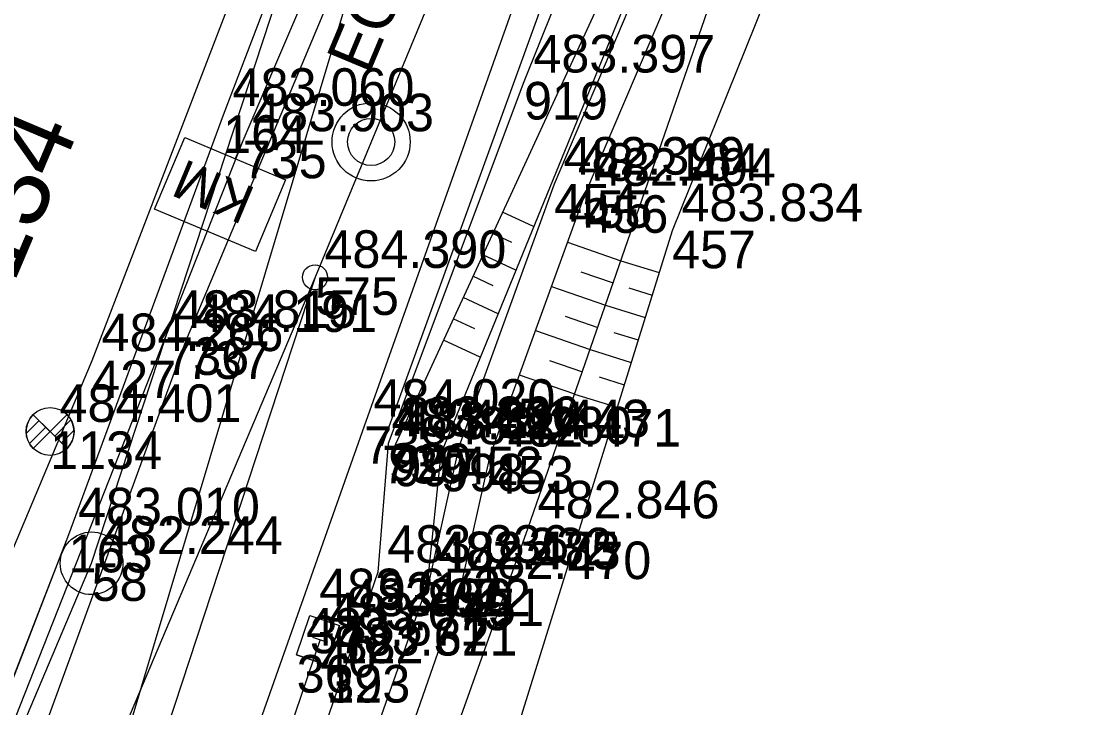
# Model space of a CAD drawing. Extents: x -874038 to -859694, y -1059487 to -1049069.
# Drawn here: x -866860.93 to -866827.31, y -1050714.83 to -1050692.9 of the extents above; entities that cross this region are included whole.
import ezdxf

# ---------------------------------------------------------------- set-up
doc = ezdxf.new("R2010")
doc.units = 0
for name, color, linetype in [('Vrstva 12', 7, 'Continuous'), ('Vrstva 13', 7, 'Continuous'), ('Vrstva 2', 7, 'Continuous'), ('Vrstva 23', 7, 'Continuous'), ('Vrstva 25', 7, 'Continuous'), ('Vrstva 28', 7, 'Continuous'), ('Vrstva 32', 7, 'Continuous'), ('Vrstva 36', 7, 'Continuous'), ('Vrstva 4', 7, 'Continuous'), ('Vrstva 43', 7, 'Continuous'), ('Vrstva 44', 7, 'Continuous'), ('Vrstva 48', 7, 'Continuous'), ('Vrstva 49', 7, 'Continuous'), ('Vrstva 60', 7, 'Continuous'), ('Vrstva 61', 7, 'Continuous'), ('Vrstva 63', 7, 'Continuous'), ('Vrstva 7', 7, 'Continuous')]:
    doc.layers.add(name, color=color, linetype=linetype)

msp = doc.modelspace()

# ---------------------------------------------------------------- linework, layer by layer
at = {"layer": 'Vrstva 12'}
msp.add_lwpolyline([(-866852.136, -1050713.137), (-866851.715, -1050711.881), (-866850.767, -1050712.199), (-866851.188, -1050713.455)], close=True, dxfattribs=at)
for points in [[(-866851.715, -1050711.881), (-866850.767, -1050712.199)], [(-866851.188, -1050713.455), (-866851.188, -1050713.455), (-866850.767, -1050712.199), (-866850.767, -1050712.199)], [(-866852.136, -1050713.137), (-866851.188, -1050713.455)]]:
    msp.add_lwpolyline(points, dxfattribs=at)
at = {"layer": 'Vrstva 13'}
for p, q in [((-866828.16, -1050661.017), (-866843.925, -1050698.106)), ((-866843.925, -1050698.106), (-866846.965, -1050706.489)), ((-866846.965, -1050706.489), (-866847.901, -1050710.704)), ((-866847.901, -1050710.704), (-866852.044, -1050722.481)), ((-866846.923, -1050711.015), (-866851.038, -1050722.794))]:
    msp.add_line(p, q, dxfattribs=at)
msp.add_lwpolyline([(-866814.297, -1050636.506), (-866815.693, -1050638.634), (-866827.173, -1050661.479), (-866842.955, -1050698.463), (-866845.97, -1050706.785), (-866846.923, -1050711.015)], dxfattribs=at)
at = {"layer": 'Vrstva 2'}
for points in [[(-866843.592, -1050681.868), (-866851.549, -1050701.083), (-866860.113, -1050721.332)], [(-866851.549, -1050701.083), (-866858.403, -1050721.975)]]:
    msp.add_lwpolyline(points, dxfattribs=at)
msp.add_circle((-866851.549, -1050701.083), 0.4, dxfattribs=at)
at = {"layer": 'Vrstva 23'}
msp.add_lwpolyline([(-866797.722, -1050604.211), (-866807.003, -1050617.748), (-866815.548, -1050631.714), (-866825.264, -1050649.679), (-866832.267, -1050664.537), (-866838.769, -1050679.612), (-866844.883, -1050694.846), (-866849.212, -1050706.387), (-866849.544, -1050710.494), (-866853.557, -1050722.145), (-866855.762, -1050725.541), (-866859.481, -1050737.249), (-866862.947, -1050749.056)], dxfattribs=at)
at = {"layer": 'Vrstva 28'}
msp.add_lwpolyline([(-866844.73, -1050675.55), (-866847.88, -1050678.64), (-866854.48, -1050695.91), (-866859.41, -1050709.3), (-866862.46, -1050717.15), (-866866.58, -1050727.75), (-866871.36, -1050740.38), (-866873.68, -1050743.97), (-866875.66, -1050748.85), (-866883.11, -1050767.18), (-866883.51, -1050768.17), (-866887.4, -1050777.39), (-866889.77, -1050783.55), (-866890.79, -1050783.93), (-866888.33, -1050784.95), (-866881.57, -1050788.3)], dxfattribs=at)
at = {"layer": 'Vrstva 32'}
msp.add_lwpolyline([(-866844.73, -1050675.55), (-866847.88, -1050678.64), (-866854.48, -1050695.91), (-866859.41, -1050709.3), (-866866.58, -1050727.75), (-866871.36, -1050740.38), (-866873.68, -1050743.97), (-866875.66, -1050748.85), (-866883.51, -1050768.17), (-866887.4, -1050777.39), (-866889.77, -1050783.55), (-866890.79, -1050783.93), (-866888.33, -1050784.95), (-866881.57, -1050788.3)], dxfattribs=at)
at = {"layer": 'Vrstva 36'}
for p, q in [((-866851.39, -1050712.645), (-866854.016, -1050720.422)), ((-866851.63, -1050712.565), (-866851.156, -1050712.723))]:
    msp.add_line(p, q, dxfattribs=at)
at = {"layer": 'Vrstva 4'}
for p, q in [((-866855.668, -1050703.126), (-866845.153, -1050678.025)), ((-866840.28, -1050678.523), (-866849.984, -1050705.835)), ((-866849.407, -1050706.46), (-866840.203, -1050681.05)), ((-866863.436, -1050724.369), (-866855.668, -1050703.126)), ((-866849.984, -1050705.835), (-866857.701, -1050727.655))]:
    msp.add_line(p, q, dxfattribs=at)
for points in [[(-866848.139, -1050683.363), (-866847.803, -1050683.494), (-866848.277, -1050684.722), (-866848.661, -1050684.585), (-866853.856, -1050696.722), (-866856.328, -1050702.999)], [(-866856.328, -1050702.999), (-866866.65, -1050729.146)]]:
    msp.add_lwpolyline(points, dxfattribs=at)
at = {"layer": 'Vrstva 43'}
msp.add_circle((-866858.678, -1050710.211), 1, dxfattribs=at)
at = {"layer": 'Vrstva 44'}
msp.add_lwpolyline([(-866912.752, -1050826.723), (-866890.904, -1050786.8), (-866874.15, -1050746.784), (-866858.678, -1050710.211), (-866845.122, -1050668.894)], dxfattribs=at)
at = {"layer": 'Vrstva 48'}
for p, q in [((-866844.576, -1050699.466), (-866845.571, -1050699.007)), ((-866845.27, -1050699.972), (-866845.885, -1050699.688)), ((-866843.498, -1050699.963), (-866841.794, -1050700.554)), ((-866845.143, -1050700.856), (-866846.199, -1050700.369)), ((-866841.794, -1050700.554), (-866840.576, -1050700.933)), ((-866843.068, -1050700.906), (-866842.039, -1050701.263)), ((-866845.862, -1050701.35), (-866846.513, -1050701.05)), ((-866844.01, -1050701.374), (-866842.285, -1050701.971)), ((-866841.543, -1050701.417), (-866840.799, -1050701.649)), ((-866845.711, -1050702.246), (-866846.827, -1050701.731)), ((-866842.285, -1050701.972), (-866841.022, -1050702.365)), ((-866843.571, -1050702.319), (-866842.53, -1050702.68)), ((-866846.454, -1050702.729), (-866847.141, -1050702.412)), ((-866844.52, -1050702.784), (-866842.776, -1050703.389)), ((-866842.016, -1050702.841), (-866841.245, -1050703.081)), ((-866846.279, -1050703.636), (-866847.456, -1050703.093)), ((-866842.776, -1050703.39), (-866841.468, -1050703.797)), ((-866844.074, -1050703.733), (-866843.022, -1050704.097)), ((-866845.032, -1050704.195), (-866843.267, -1050704.806)), ((-866842.489, -1050704.264), (-866841.69, -1050704.513)), ((-866843.268, -1050704.808), (-866841.913, -1050705.229))]:
    msp.add_line(p, q, dxfattribs=at)
at = {"layer": 'Vrstva 49'}
for points in [[(-866816.249, -1050635.253), (-866816.8, -1050636.22), (-866829.72, -1050661.48), (-866836.02, -1050676.45), (-866841.85, -1050690.94), (-866849.05, -1050706.55)], [(-866815.44, -1050635.721), (-866816.14, -1050636.86), (-866824.1, -1050651.91), (-866828.68, -1050661.59), (-866835.28, -1050676.71), (-866847.536, -1050706.713), (-866847.95, -1050710.7)], [(-866870.679, -1050875.747), (-866872.53, -1050852.558), (-866873.22, -1050828.055), (-866867.257, -1050779.466), (-866860.524, -1050755.809), (-866853.019, -1050732.306), (-866844.747, -1050709.076), (-866836.666, -1050685.758), (-866827.324, -1050663.004), (-866815.747, -1050641.544), (-866813.39, -1050638.57)], [(-866813.39, -1050638.57), (-866814.614, -1050641.108), (-866825.174, -1050662.382), (-866840.16, -1050699.594), (-866853.045, -1050741.012), (-866865.294, -1050784.112), (-866869.459, -1050806.077), (-866871.336, -1050827.203), (-866872.249, -1050850.439), (-866870.679, -1050875.747)], [(-866875.707, -1050746.841), (-866868.467, -1050727.074), (-866858.659, -1050703.739), (-866849.613, -1050680.175), (-866846.825, -1050669.709)]]:
    msp.add_lwpolyline(points, dxfattribs=at)
at = {"layer": 'Vrstva 60'}
for p, q in [((-866844.883, -1050694.846), (-866844.883, -1050694.846)), ((-866854.48, -1050695.91), (-866854.48, -1050695.91)), ((-866853.856, -1050696.722), (-866853.856, -1050696.722)), ((-866843.925, -1050698.106), (-866843.925, -1050698.106)), ((-866843.462, -1050698.303), (-866843.462, -1050698.303)), ((-866842.955, -1050698.463), (-866842.955, -1050698.463)), ((-866840.16, -1050699.594), (-866840.16, -1050699.594)), ((-866851.549, -1050701.083), (-866851.549, -1050701.083)), ((-866856.328, -1050702.999), (-866856.328, -1050702.999)), ((-866855.668, -1050703.126), (-866855.668, -1050703.126)), ((-866858.659, -1050703.739), (-866858.659, -1050703.739)), ((-866860, -1050706), (-866860, -1050706)), ((-866849.984, -1050705.835), (-866849.984, -1050705.835)), ((-866849.212, -1050706.387), (-866849.212, -1050706.387)), ((-866849.407, -1050706.46), (-866849.407, -1050706.46)), ((-866849.05, -1050706.55), (-866849.05, -1050706.55)), ((-866847.536, -1050706.713), (-866847.536, -1050706.713)), ((-866846.965, -1050706.489), (-866846.965, -1050706.489)), ((-866845.97, -1050706.785), (-866845.97, -1050706.785)), ((-866844.747, -1050709.076), (-866844.747, -1050709.076)), ((-866859.41, -1050709.3), (-866859.41, -1050709.3)), ((-866858.678, -1050710.211), (-866858.678, -1050710.211)), ((-866849.544, -1050710.494), (-866849.544, -1050710.494)), ((-866847.95, -1050710.7), (-866847.95, -1050710.7)), ((-866847.901, -1050710.704), (-866847.901, -1050710.704)), ((-866846.923, -1050711.015), (-866846.923, -1050711.015)), ((-866851.715, -1050711.881), (-866851.715, -1050711.881)), ((-866850.767, -1050712.199), (-866850.767, -1050712.199)), ((-866850.767, -1050712.199), (-866850.767, -1050712.199)), ((-866851.39, -1050712.645), (-866851.39, -1050712.645)), ((-866852.136, -1050713.137), (-866852.136, -1050713.137)), ((-866851.188, -1050713.455), (-866851.188, -1050713.455)), ((-866851.188, -1050713.455), (-866851.188, -1050713.455))]:
    msp.add_line(p, q, dxfattribs=at)
at = {"layer": 'Vrstva 63'}
for p, q in [((-866878.429, -1050785.654), (-866847.948, -1050683.577)), ((-866860.762, -1050706.063), (-866860.353, -1050705.654)), ((-866860.542, -1050706.542), (-866859.457, -1050705.458)), ((-866860.54, -1050705.469), (-866860, -1050706.003)), ((-866860.54, -1050705.469), (-866859.467, -1050706.54)), ((-866860, -1050706.003), (-866859.457, -1050705.458)), ((-866859.852, -1050706.149), (-866859.335, -1050705.632)), ((-866860.659, -1050706.384), (-866860.14, -1050705.865)), ((-866860, -1050706.003), (-866860.542, -1050706.542)), ((-866860, -1050706.003), (-866860.542, -1050706.542)), ((-866860, -1050706.003), (-866859.467, -1050706.54)), ((-866859.457, -1050706.542), (-866860, -1050706.003)), ((-866859.64, -1050706.361), (-866859.237, -1050705.959))]:
    msp.add_line(p, q, dxfattribs=at)
msp.add_circle((-866860, -1050706.003), 0.764, dxfattribs=at)
for radius, start, end in [(0.764, 134.523, 224.841), (0.765, 315.2118, 45.1053)]:
    msp.add_arc((-866860, -1050706.003), radius, start, end, dxfattribs=at)
at = {"layer": 'Vrstva 7'}
msp.add_line((-866853.856, -1050696.722), (-866854.097, -1050697.297), dxfattribs=at)
msp.add_lwpolyline([(-866852.49, -1050697.97), (-866853.449, -1050700.26), (-866856.666, -1050698.912), (-866855.707, -1050696.622)], close=True, dxfattribs=at)
for radius in [1.246, 0.752]:
    msp.add_circle((-866849.76, -1050696.762), radius, dxfattribs=at)

# ---------------------------------------------------------------- texts
at = {"layer": 'Vrstva 25'}
msp.add_text('EOV', height=1.5, rotation=67.2898, dxfattribs=at).set_placement((-866849.833, -1050694.651))
at = {"layer": 'Vrstva 60'}
for s, p in [('919', (-866844.883, -1050696.046)), ('164', (-866854.48, -1050697.11)), ('735', (-866853.856, -1050697.922)), ('454', (-866843.925, -1050699.306)), ('455', (-866843.462, -1050699.503)), ('456', (-866842.955, -1050699.663)), ('457', (-866840.16, -1050700.794)), ('575', (-866851.549, -1050702.283)), ('736', (-866856.328, -1050704.199)), ('737', (-866855.668, -1050704.326)), ('427', (-866858.659, -1050704.939)), ('1134', (-866860, -1050707.2)), ('738', (-866849.984, -1050707.035)), ('920', (-866849.212, -1050707.587)), ('739', (-866849.407, -1050707.66)), ('997', (-866849.05, -1050707.75)), ('998', (-866847.536, -1050707.913)), ('452', (-866846.965, -1050707.689)), ('453', (-866845.97, -1050707.985)), ('232', (-866844.747, -1050710.276)), ('163', (-866859.41, -1050710.5)), ('58', (-866858.678, -1050711.411)), ('921', (-866849.544, -1050711.694)), ('996', (-866847.95, -1050711.9)), ('450', (-866847.901, -1050711.904)), ('451', (-866846.923, -1050712.215)), ('37', (-866851.715, -1050713.081)), ('38', (-866850.767, -1050713.399)), ('122', (-866850.767, -1050713.399)), ('40', (-866851.39, -1050713.845)), ('36', (-866852.136, -1050714.337)), ('39', (-866851.188, -1050714.655)), ('123', (-866851.188, -1050714.655))]:
    msp.add_text(s, height=1.2, dxfattribs=at).set_placement(p)
at = {"layer": 'Vrstva 61'}
for s, p in [('483.397', (-866844.583, -1050694.546)), ('483.060', (-866854.18, -1050695.61)), ('483.903', (-866853.556, -1050696.422)), ('482.399', (-866843.625, -1050697.806)), ('482.164', (-866843.162, -1050698.003)), ('482.404', (-866842.655, -1050698.163)), ('483.834', (-866839.86, -1050699.294)), ('484.390', (-866851.249, -1050700.783)), ('483.815', (-866856.028, -1050702.699)), ('484.191', (-866855.368, -1050702.826)), ('484.266', (-866858.359, -1050703.439)), ('484.020', (-866849.684, -1050705.535)), ('484.401', (-866859.7, -1050705.7)), ('483.451', (-866849.107, -1050706.16)), ('483.366', (-866848.912, -1050706.087)), ('483.314', (-866848.75, -1050706.25)), ('482.443', (-866846.665, -1050706.189)), ('482.280', (-866847.236, -1050706.413)), ('482.471', (-866845.67, -1050706.485)), ('482.846', (-866844.447, -1050708.776)), ('483.010', (-866859.11, -1050709)), ('482.244', (-866858.378, -1050709.911)), ('483.336', (-866849.244, -1050710.194)), ('482.475', (-866847.65, -1050710.4)), ('482.483', (-866847.601, -1050710.404)), ('482.470', (-866846.623, -1050710.715)), ('483.672', (-866851.415, -1050711.581)), ('483.672', (-866850.467, -1050711.899)), ('483.322', (-866850.467, -1050711.899)), ('483.673', (-866851.09, -1050712.345)), ('483.671', (-866851.836, -1050712.837)), ('483.671', (-866850.888, -1050713.155)), ('483.321', (-866850.888, -1050713.155))]:
    msp.add_text(s, height=1.2, dxfattribs=at).set_placement(p)
at = {"layer": 'Vrstva 63'}
msp.add_text('Z11a01-134', height=2.4, rotation=67.0748, dxfattribs=at).set_placement((-866865.825, -1050712.325))
at = {"layer": 'Vrstva 7'}
msp.add_text('KM', height=1.2469, rotation=157.2708, dxfattribs=at).set_placement((-866853.398, -1050698.26))

doc.saveas('drawing.dxf')
